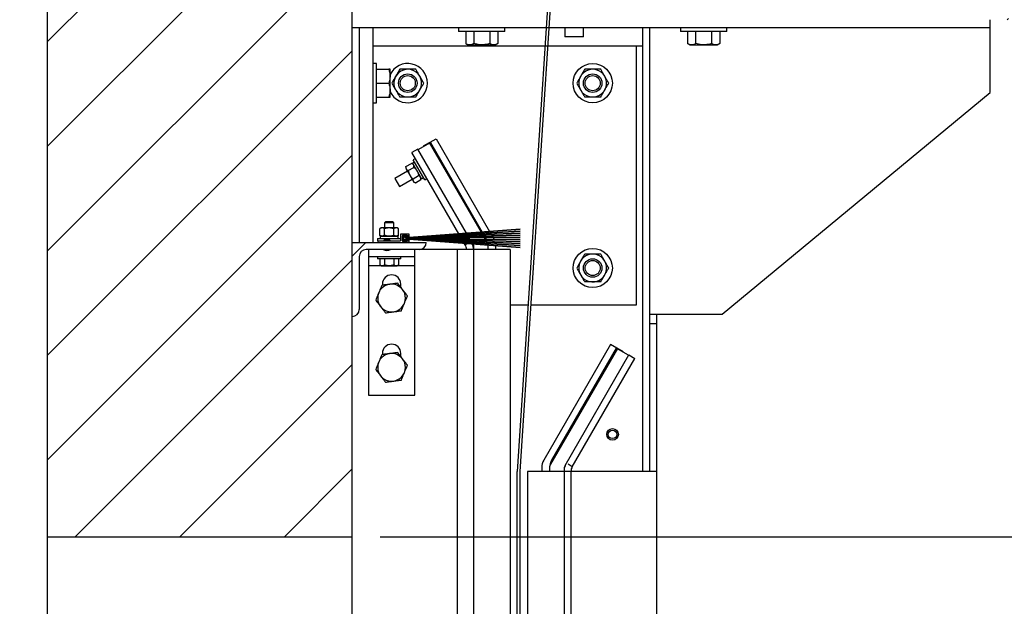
# Model space of a CAD drawing. Header units: inches. Extents: x 218.9 to 312.4, y 214.8 to 247.8.
# Tile 314 of 319: x 283.1 to 284.8, y 243 to 244. Entities that reach past the tile are written whole.
import ezdxf

# ---------------------------------------------------------------- set-up
doc = ezdxf.new("R2010")
doc.units = ezdxf.units.IN
doc.header["$LTSCALE"] = 0.25
doc.header["$MEASUREMENT"] = 0
doc.layers.add('ANNOTATIONS', color=1, linetype='Continuous')
doc.layers.add('MOTOR LH', color=7, linetype='Continuous')
doc.styles.add('ARIAL', font='arial.ttf', dxfattribs={"height": 0.09375})
doc.dimstyles.new('STANDARD$0', dxfattribs={"dimtxt": 0.09375, "dimasz": 0.09375, "dimexe": 0.03125, "dimexo": 0.046875, "dimgap": 0.09, "dimtad": 0, "dimtih": 1, "dimtoh": 1, "dimdec": 4, "dimzin": 0, "dimdsep": 46, "dimtxsty": 'ARIAL', "dimcen": 0.09, "dimadec": 0, "dimazin": 0, "dimtfac": 1, "dimtdec": 4, "dimtofl": 0, "dimtmove": 0, "dimatfit": 1, "dimfxl": 1, "dimtolj": 1, "dimtzin": 0, "dimarcsym": 0})
pattern_1 = [(45, (279.8829, 230.26467), (-0.265165, 0.265165), []), (45, (280.05966, 230.26467), (-0.265165, 0.265165), [])]
pattern_2 = [(45, (279.88289, 230.26467), (-0.0883883, 0.0883883), [])]

# ---------------------------------------------------------------- blocks, each defined once
blk = doc.blocks.new('*D96')
at = {"layer": 'ANNOTATIONS', "color": 0, "lineweight": -2, "transparency": 16777216}
for p, q in [((284.7732, 243.9797), (285.3698, 243.9797)), ((285.3386, 243.8859), (285.3386, 243.6786)), ((285.3386, 243.1972), (285.3386, 243.4045)), ((283.6971, 243.1034), (285.3698, 243.1034))]:
    blk.add_line(p, q, dxfattribs=at)
at = {"layer": 'ANNOTATIONS', "color": 0, "transparency": 16777216}
for points in [[(285.3229, 243.8859), (285.3542, 243.8859), (285.3386, 243.9797)], [(285.3229, 243.1972), (285.3542, 243.1972), (285.3386, 243.1034)]]:
    blk.add_solid(points, dxfattribs=at)
at = {"layer": 'defpoints', "color": 0, "transparency": 16777216}
for p in [(284.7263, 243.9797), (283.6502, 243.1034), (285.3386, 243.1034)]:
    blk.add_point(p, dxfattribs=at)
at = {"layer": 'ANNOTATIONS', "color": 0, "transparency": 16777216, "insert": (285.3386, 243.5415), "char_height": 0.09375, "attachment_point": 5, "style": 'ARIAL'}
blk.add_mtext('\\A1;14"', dxfattribs=at)
blk = doc.blocks.new('*D100')
at = {"layer": 'ANNOTATIONS', "color": 0, "lineweight": -2, "transparency": 16777216}
for p, q in [((283.744, 243.1034), (285.3698, 243.1034)), ((285.3386, 243.0097), (285.3386, 241.8209)), ((285.3386, 240.1972), (285.3386, 241.386)), ((283.7607, 240.1034), (285.3698, 240.1034))]:
    blk.add_line(p, q, dxfattribs=at)
at = {"layer": 'ANNOTATIONS', "color": 0, "transparency": 16777216}
for points in [[(285.3229, 243.0097), (285.3542, 243.0097), (285.3386, 243.1034)], [(285.3229, 240.1972), (285.3542, 240.1972), (285.3386, 240.1034)]]:
    blk.add_solid(points, dxfattribs=at)
at = {"layer": 'defpoints', "color": 0, "transparency": 16777216}
for p in [(283.6971, 243.1034), (283.7139, 240.1034), (285.3386, 240.1034)]:
    blk.add_point(p, dxfattribs=at)
at = {"layer": 'ANNOTATIONS', "color": 0, "transparency": 16777216, "insert": (285.3386, 241.6034), "char_height": 0.09375, "attachment_point": 5, "style": 'ARIAL'}
blk.add_mtext('\\A1;OPENING \\PHEIGHT', dxfattribs=at)

msp = doc.modelspace()

# ---------------------------------------------------------------- hatches: boundary and pattern name
at = {"layer": 'MOTOR LH'}
h = msp.add_hatch(dxfattribs=at)
h.set_pattern_fill('ANSI31', color=256, style=0)
h.set_pattern_definition([(45, (51.22113, -12.01518), (-0.088388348, 0.088388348), [])])
edge = h.paths.add_edge_path()
edge.add_line((283.13462, 245.71433), (283.13462, 243.10342))
edge.add_line((283.13462, 243.10342), (283.65024, 243.10342))
edge.add_line((283.65024, 245.71433), (283.65024, 243.10342))
edge = h.paths.add_edge_path()
edge.add_line((283.08823, 245.71433), (283.37533, 245.71433))
edge.add_line((283.37533, 245.71433), (283.37533, 245.64563))
edge.add_line((283.37533, 245.64563), (283.41375, 245.77899))
edge.add_line((283.41375, 245.77899), (283.41375, 245.71433))
edge.add_line((283.41375, 245.71433), (283.70894, 245.71433))
h = msp.add_hatch(dxfattribs=at)
h.set_pattern_fill('ANSI32', color=256, style=0)
h.set_pattern_definition(pattern_1)
edge = h.paths.add_edge_path(flags=0)
edge.add_line((284.91587, 244.97967), (284.91587, 243.97967))
edge.add_line((284.91587, 243.97967), (284.72837, 243.97967))
edge.add_line((284.72837, 243.97967), (284.72837, 244.04217))
edge.add_line((284.72837, 244.04217), (284.72631, 244.04217))
edge.add_line((284.72631, 244.04217), (284.72631, 243.97967))
edge.add_arc((284.72837, 243.97967), 0.00206, 180, 270)
edge.add_line((284.72837, 243.97762), (284.91587, 243.97762))
edge.add_arc((284.91587, 243.97967), 0.00206, 270, 360)
edge.add_line((284.91792, 243.97967), (284.91792, 244.97967))
edge.add_arc((284.91587, 244.97967), 0.00206, 0, 90)
edge.add_line((284.91587, 244.98173), (283.66196, 244.98173))
edge.add_arc((283.66196, 244.97967), 0.00206, 90, 180)
edge.add_line((283.6599, 244.97967), (283.6599, 244.8703))
edge.add_line((283.6599, 244.8703), (283.66196, 244.8703))
edge.add_line((283.66196, 244.8703), (283.66196, 244.97967))
edge.add_line((283.66196, 244.97967), (284.91587, 244.97967))
h = msp.add_hatch(dxfattribs=at)
h.set_pattern_fill('ANSI31', color=256, style=0)
h.set_pattern_definition(pattern_2)
edge = h.paths.add_edge_path(flags=0)
edge.add_arc((283.74643, 243.60273), 0.00381, 90, 107.89522)
edge.add_line((283.74526, 243.60636), (283.74125, 243.60507))
edge.add_arc((283.73928, 243.60795), 0.00349, 55.72454, 304.27546, ccw=False)
edge.add_line((283.74125, 243.61084), (283.74526, 243.60954))
edge.add_arc((283.74643, 243.61317), 0.00381, 252.10478, 270)
edge.add_line((283.74643, 243.60936), (283.93408, 243.62321))
edge.add_line((283.93408, 243.62321), (283.93408, 243.62337))
edge.add_line((283.93408, 243.62337), (283.74643, 243.60942))
edge.add_arc((283.74643, 243.61317), 0.00375, 252.10478, 270, ccw=False)
edge.add_line((283.74528, 243.6096), (283.74127, 243.6109))
edge.add_arc((283.73928, 243.60795), 0.00356, 55.87014, 304.12986)
edge.add_line((283.74127, 243.60501), (283.74528, 243.6063))
edge.add_arc((283.74643, 243.60273), 0.00375, 90, 107.89522, ccw=False)
edge.add_line((283.74643, 243.60648), (283.93408, 243.59254))
edge.add_line((283.93408, 243.59254), (283.93408, 243.59269))
edge.add_line((283.93408, 243.59269), (283.74643, 243.60655))
h = msp.add_hatch(dxfattribs=at)
h.set_pattern_fill('ANSI31', color=256, style=0)
h.set_pattern_definition(pattern_2)
edge = h.paths.add_edge_path(flags=0)
edge.add_arc((283.74643, 243.60273), 0.00394, 90, 107.89522)
edge.add_line((283.74522, 243.60648), (283.74119, 243.60518))
edge.add_arc((283.73928, 243.60795), 0.00337, 55.4212, 304.5788, ccw=False)
edge.add_line((283.74119, 243.61073), (283.74522, 243.60942))
edge.add_arc((283.74643, 243.61317), 0.00394, 252.10478, 270)
edge.add_line((283.74643, 243.60923), (283.93408, 243.61983))
edge.add_line((283.93408, 243.61983), (283.93408, 243.61998))
edge.add_line((283.93408, 243.61998), (283.74643, 243.6093))
edge.add_arc((283.74643, 243.61317), 0.00387, 252.10478, 270, ccw=False)
edge.add_line((283.74524, 243.60948), (283.74122, 243.61078))
edge.add_arc((283.73928, 243.60795), 0.00343, 55.57496, 304.42504)
edge.add_line((283.74122, 243.60512), (283.74524, 243.60642))
edge.add_arc((283.74643, 243.60273), 0.00387, 90, 107.89522, ccw=False)
edge.add_line((283.74643, 243.60661), (283.93408, 243.59593))
edge.add_line((283.93408, 243.59593), (283.93408, 243.59608))
edge.add_line((283.93408, 243.59608), (283.74643, 243.60667))
h = msp.add_hatch(dxfattribs=at)
h.set_pattern_fill('ANSI31', color=256, style=0)
h.set_pattern_definition(pattern_2)
edge = h.paths.add_edge_path(flags=0)
edge.add_arc((283.74643, 243.60273), 0.00406, 90, 107.89522)
edge.add_line((283.74518, 243.6066), (283.74114, 243.60529))
edge.add_arc((283.73928, 243.60795), 0.00324, 55.10036, 304.89964, ccw=False)
edge.add_line((283.74114, 243.61061), (283.74518, 243.60931))
edge.add_arc((283.74643, 243.61317), 0.00406, 252.10478, 270)
edge.add_line((283.74643, 243.60911), (283.93408, 243.61647))
edge.add_line((283.93408, 243.61647), (283.93408, 243.61662))
edge.add_line((283.93408, 243.61662), (283.74643, 243.60917))
edge.add_arc((283.74643, 243.61317), 0.004, 252.10478, 270, ccw=False)
edge.add_line((283.7452, 243.60937), (283.74116, 243.61067))
edge.add_arc((283.73928, 243.60795), 0.00331, 55.26307, 304.73693)
edge.add_line((283.74116, 243.60524), (283.7452, 243.60654))
edge.add_arc((283.74643, 243.60273), 0.004, 90, 107.89522, ccw=False)
edge.add_line((283.74643, 243.60673), (283.93408, 243.59929))
edge.add_line((283.93408, 243.59929), (283.93408, 243.59944))
edge.add_line((283.93408, 243.59944), (283.74643, 243.6068))
h = msp.add_hatch(dxfattribs=at)
h.set_pattern_fill('ANSI32', color=256, style=0)
h.set_pattern_definition(pattern_1)
edge = h.paths.add_edge_path(flags=0)
edge.add_line((283.77524, 243.60077), (283.65024, 243.60077))
edge.add_line((283.65024, 243.60077), (283.65024, 243.47577))
edge.add_arc((283.65024, 243.48749), 0.01172, 270, 360)
edge.add_line((283.66196, 243.48749), (283.66196, 243.57733))
edge.add_arc((283.67368, 243.57733), 0.01172, 90, 180, ccw=False)
edge.add_line((283.67368, 243.58905), (283.76352, 243.58905))
edge.add_arc((283.76352, 243.60077), 0.01172, 270, 360)
h = msp.add_hatch(dxfattribs=at)
h.set_pattern_fill('ANSI31', color=256, style=0)
h.set_pattern_definition(pattern_2)
edge = h.paths.add_edge_path(flags=0)
edge.add_arc((283.74643, 243.60273), 0.00419, 90, 107.89522)
edge.add_line((283.74514, 243.60672), (283.74108, 243.60541))
edge.add_arc((283.73928, 243.60795), 0.00312, 54.76027, 305.23973, ccw=False)
edge.add_line((283.74108, 243.6105), (283.74514, 243.60919))
edge.add_arc((283.74643, 243.61317), 0.00419, 252.10478, 270)
edge.add_line((283.74643, 243.60898), (283.93408, 243.61313))
edge.add_line((283.93408, 243.61313), (283.93408, 243.61328))
edge.add_line((283.93408, 243.61328), (283.74643, 243.60905))
edge.add_arc((283.74643, 243.61317), 0.00412, 252.10478, 270, ccw=False)
edge.add_line((283.74516, 243.60925), (283.74111, 243.61056))
edge.add_arc((283.73928, 243.60795), 0.00318, 54.93284, 305.06716)
edge.add_line((283.74111, 243.60535), (283.74516, 243.60666))
edge.add_arc((283.74643, 243.60273), 0.00413, 90, 107.89522, ccw=False)
edge.add_line((283.74643, 243.60686), (283.93408, 243.60263))
edge.add_line((283.93408, 243.60263), (283.93408, 243.60277))
edge.add_line((283.93408, 243.60277), (283.74643, 243.60692))
h = msp.add_hatch(dxfattribs=at)
h.set_pattern_fill('ANSI31', color=256, style=0)
h.set_pattern_definition(pattern_2)
edge = h.paths.add_edge_path(flags=0)
edge.add_arc((283.74643, 243.60273), 0.00431, 90, 107.89522)
edge.add_line((283.74511, 243.60684), (283.74102, 243.60552))
edge.add_arc((283.73928, 243.60795), 0.00299, 54.39891, 305.60109, ccw=False)
edge.add_line((283.74102, 243.61039), (283.74511, 243.60907))
edge.add_arc((283.74643, 243.61317), 0.00431, 252.10478, 270)
edge.add_line((283.74643, 243.60886), (283.93408, 243.60981))
edge.add_line((283.93408, 243.60981), (283.93408, 243.60996))
edge.add_line((283.93408, 243.60996), (283.74643, 243.60892))
edge.add_arc((283.74643, 243.61317), 0.00425, 252.10478, 270, ccw=False)
edge.add_line((283.74512, 243.60913), (283.74105, 243.61044))
edge.add_arc((283.73928, 243.60795), 0.00306, 54.58238, 305.41762)
edge.add_line((283.74105, 243.60546), (283.74512, 243.60678))
edge.add_arc((283.74643, 243.60273), 0.00425, 90, 107.89522, ccw=False)
edge.add_line((283.74643, 243.60698), (283.93408, 243.60595))
edge.add_line((283.93408, 243.60595), (283.93408, 243.60609))
edge.add_line((283.93408, 243.60609), (283.74643, 243.60705))

# ---------------------------------------------------------------- linework, layer by layer
for p, q in [((283.13462, 245.71433), (283.13462, 240.10342)), ((283.65024, 240.10342), (283.65024, 245.71433)), ((284.01141, 244.47968), (283.92906, 243.21405)), ((283.93393, 243.21405), (284.01633, 244.47968)), ((284.72837, 243.96405), (283.65024, 243.96405)), ((283.66196, 243.96405), (283.66196, 243.60077)), ((283.6854, 243.60077), (283.6854, 243.96405)), ((283.82993, 243.96405), (283.82993, 243.9578)), ((283.90805, 243.9578), (283.90805, 243.96405)), ((284.00962, 243.96405), (284.00962, 243.94842)), ((284.04087, 243.94842), (284.04087, 243.96405)), ((284.14087, 243.96405), (284.14087, 243.21405)), ((284.15258, 243.96405), (284.15258, 243.21405)), ((284.20493, 243.96405), (284.20493, 243.9578)), ((284.28305, 243.9578), (284.28305, 243.96405)), ((284.72837, 243.85467), (284.72837, 243.97762)), ((283.90805, 243.9578), (283.82993, 243.9578)), ((283.84193, 243.9578), (283.84193, 243.93714)), ((283.85546, 243.9578), (283.85546, 243.93714)), ((283.88252, 243.9578), (283.88252, 243.93714)), ((283.89605, 243.9578), (283.89605, 243.93714)), ((284.04087, 243.94842), (284.00962, 243.94842)), ((284.28305, 243.9578), (284.20493, 243.9578)), ((284.21693, 243.9578), (284.21693, 243.93714)), ((284.23046, 243.9578), (284.23046, 243.93714)), ((284.25752, 243.9578), (284.25752, 243.93714)), ((284.27105, 243.9578), (284.27105, 243.93714)), ((284.14087, 243.9328), (283.6854, 243.9328)), ((283.84193, 243.93714), (283.84555, 243.93505)), ((283.84555, 243.93505), (283.89243, 243.93505)), ((283.89243, 243.93505), (283.89605, 243.93714)), ((284.13071, 243.4953), (284.13071, 243.9328)), ((284.21693, 243.93714), (284.22055, 243.93505)), ((284.22055, 243.93505), (284.26743, 243.93505)), ((284.26743, 243.93505), (284.27105, 243.93714)), ((283.69133, 243.90352), (283.6854, 243.90352)), ((283.69133, 243.83715), (283.69133, 243.90352)), ((283.69133, 243.89377), (283.71199, 243.89377)), ((283.71408, 243.8469), (283.71408, 243.89377)), ((283.69133, 243.87034), (283.71199, 243.87034)), ((284.27524, 243.47967), (284.72837, 243.85467)), ((283.6854, 243.83715), (283.69133, 243.83715)), ((283.69133, 243.8469), (283.71199, 243.8469)), ((283.76151, 243.75818), (283.78229, 243.77018)), ((283.77069, 243.76425), (283.7918, 243.77644)), ((283.77069, 243.76425), (283.77102, 243.76367)), ((283.77556, 243.76706), (283.77589, 243.76649)), ((283.78043, 243.76987), (283.86786, 243.61844)), ((283.78229, 243.77018), (283.86981, 243.61859)), ((283.7918, 243.77644), (283.88239, 243.61952)), ((283.76118, 243.75876), (283.75103, 243.7529)), ((283.83027, 243.61565), (283.75103, 243.7529)), ((283.84324, 243.61662), (283.76118, 243.75876)), ((283.74101, 243.72926), (283.75053, 243.73476)), ((283.75294, 243.73371), (283.75053, 243.73476)), ((283.75553, 243.73698), (283.75217, 243.73504)), ((283.75217, 243.73504), (283.76739, 243.70869)), ((283.75689, 243.74275), (283.75337, 243.74072)), ((283.7729, 243.70689), (283.75337, 243.74072)), ((283.74364, 243.72157), (283.72233, 243.70926)), ((283.74101, 243.72926), (283.74071, 243.72664)), ((283.74071, 243.72664), (283.75438, 243.70296)), ((283.74495, 243.72242), (283.75448, 243.72792)), ((283.75285, 243.70875), (283.76237, 243.71425)), ((283.72233, 243.70926), (283.73014, 243.69573)), ((283.73014, 243.69573), (283.75145, 243.70804)), ((283.75438, 243.70296), (283.75679, 243.70191)), ((283.75679, 243.70191), (283.76632, 243.70741)), ((283.76632, 243.70741), (283.76662, 243.71002)), ((283.76739, 243.70869), (283.77075, 243.71062)), ((283.7729, 243.70689), (283.77642, 243.70892)), ((283.70657, 243.63577), (283.70471, 243.63391)), ((283.70471, 243.63391), (283.70471, 243.62564)), ((283.72033, 243.63391), (283.70471, 243.63391)), ((283.71848, 243.63577), (283.70657, 243.63577)), ((283.72033, 243.63391), (283.71848, 243.63577)), ((283.72033, 243.62564), (283.72033, 243.63391)), ((283.69885, 243.62564), (283.69674, 243.62408)), ((283.69674, 243.61308), (283.69674, 243.62408)), ((283.72619, 243.62564), (283.69885, 243.62564)), ((283.70463, 243.61308), (283.70463, 243.62408)), ((283.72042, 243.61308), (283.72042, 243.62408)), ((283.72831, 243.62408), (283.72619, 243.62564)), ((283.72831, 243.61308), (283.72831, 243.62408)), ((283.7319, 243.61483), (283.7319, 243.60389)), ((283.74596, 243.61514), (283.73221, 243.61514)), ((283.74627, 243.61077), (283.74627, 243.61483)), ((283.93408, 243.62337), (283.74643, 243.60942)), ((283.74643, 243.60936), (283.93408, 243.62321)), ((283.93408, 243.61998), (283.74643, 243.6093)), ((283.74643, 243.60923), (283.93408, 243.61983)), ((283.93408, 243.61662), (283.74643, 243.60917)), ((283.74643, 243.60911), (283.93408, 243.61647)), ((283.83115, 243.61412), (283.83032, 243.61555)), ((283.84425, 243.61486), (283.8433, 243.61651)), ((283.84528, 243.61309), (283.84431, 243.61476)), ((283.86793, 243.61833), (283.86911, 243.61628)), ((283.86918, 243.61616), (283.87037, 243.61409)), ((283.86988, 243.61847), (283.87108, 243.61639)), ((283.87114, 243.61627), (283.87236, 243.61417)), ((283.88246, 243.6194), (283.88378, 243.61711)), ((283.88386, 243.61699), (283.88519, 243.61468)), ((283.88526, 243.61455), (283.88662, 243.61221)), ((283.93408, 243.62337), (283.93408, 243.62321)), ((283.93408, 243.61998), (283.93408, 243.61983)), ((283.93408, 243.61662), (283.93408, 243.61647)), ((283.65024, 243.60077), (283.77524, 243.60077)), ((283.69299, 243.60764), (283.69299, 243.60358)), ((283.69299, 243.60764), (283.7319, 243.60764)), ((283.69299, 243.60358), (283.73158, 243.60358)), ((283.69315, 243.60327), (283.69315, 243.60108)), ((283.69674, 243.61308), (283.69885, 243.61152)), ((283.6973, 243.61152), (283.6973, 243.60764)), ((283.6973, 243.61152), (283.72774, 243.61152)), ((283.7133, 243.605), (283.70424, 243.605)), ((283.72619, 243.61152), (283.72831, 243.61308)), ((283.72774, 243.60764), (283.72774, 243.61152)), ((283.73471, 243.61202), (283.73471, 243.60389)), ((283.74315, 243.61233), (283.73502, 243.61233)), ((283.73502, 243.60358), (283.74315, 243.60358)), ((283.73565, 243.61186), (283.73565, 243.60408)), ((283.74644, 243.61142), (283.73683, 243.61288)), ((283.73683, 243.60306), (283.74644, 243.60452)), ((283.74658, 243.61234), (283.73698, 243.61381)), ((283.73698, 243.60213), (283.74658, 243.60359)), ((283.74489, 243.60841), (283.7407, 243.60977)), ((283.7407, 243.60614), (283.74489, 243.60749)), ((283.74099, 243.61033), (283.74509, 243.60901)), ((283.74509, 243.6069), (283.74099, 243.60558)), ((283.74102, 243.61039), (283.74511, 243.60907)), ((283.74511, 243.60684), (283.74102, 243.60552)), ((283.74512, 243.60913), (283.74105, 243.61044)), ((283.74105, 243.60546), (283.74512, 243.60678)), ((283.74108, 243.6105), (283.74514, 243.60919)), ((283.74514, 243.60672), (283.74108, 243.60541)), ((283.74516, 243.60925), (283.74111, 243.61056)), ((283.74111, 243.60535), (283.74516, 243.60666)), ((283.74114, 243.61061), (283.74518, 243.60931)), ((283.74518, 243.6066), (283.74114, 243.60529)), ((283.7452, 243.60937), (283.74116, 243.61067)), ((283.74116, 243.60524), (283.7452, 243.60654)), ((283.74119, 243.61073), (283.74522, 243.60942)), ((283.74522, 243.60648), (283.74119, 243.60518)), ((283.74524, 243.60948), (283.74122, 243.61078)), ((283.74122, 243.60512), (283.74524, 243.60642)), ((283.74125, 243.61084), (283.74526, 243.60954)), ((283.74526, 243.60636), (283.74125, 243.60507)), ((283.74528, 243.6096), (283.74127, 243.6109)), ((283.74127, 243.60501), (283.74528, 243.6063)), ((283.74346, 243.61077), (283.74346, 243.61202)), ((283.74346, 243.60389), (283.74346, 243.60514)), ((283.74596, 243.61046), (283.74377, 243.61046)), ((283.74377, 243.60546), (283.74596, 243.60546)), ((283.74627, 243.60108), (283.74627, 243.60514)), ((283.93408, 243.61328), (283.74643, 243.60905)), ((283.74643, 243.60898), (283.93408, 243.61313)), ((283.93408, 243.60996), (283.74643, 243.60892)), ((283.74643, 243.60886), (283.93408, 243.60981)), ((283.74643, 243.6088), (283.80908, 243.6088)), ((283.80908, 243.60817), (283.74643, 243.60817)), ((283.74643, 243.60773), (283.84658, 243.60773)), ((283.84658, 243.60711), (283.74643, 243.60711)), ((283.93408, 243.60609), (283.74643, 243.60705)), ((283.74643, 243.60698), (283.93408, 243.60595)), ((283.93408, 243.60277), (283.74643, 243.60692)), ((283.74643, 243.60686), (283.93408, 243.60263)), ((283.93408, 243.59944), (283.74643, 243.6068)), ((283.74643, 243.60673), (283.93408, 243.59929)), ((283.93408, 243.59608), (283.74643, 243.60667)), ((283.74643, 243.60661), (283.93408, 243.59593)), ((283.93408, 243.59269), (283.74643, 243.60655)), ((283.74643, 243.60648), (283.93408, 243.59254)), ((283.74644, 243.61142), (283.74658, 243.61234)), ((283.74658, 243.60359), (283.74644, 243.60452)), ((283.80908, 243.6088), (283.80908, 243.60817)), ((283.83205, 243.61257), (283.83121, 243.61402)), ((283.83295, 243.611), (283.83211, 243.61247)), ((283.83387, 243.60941), (283.83301, 243.6109)), ((283.83484, 243.60773), (283.83393, 243.6093)), ((283.8355, 243.60659), (283.8352, 243.60711)), ((283.83646, 243.60493), (283.83556, 243.60649)), ((283.83744, 243.60323), (283.83652, 243.60483)), ((283.83845, 243.60148), (283.8375, 243.60312)), ((283.83949, 243.59968), (283.83851, 243.60137)), ((283.84112, 243.59686), (283.83956, 243.59956)), ((283.84112, 243.59686), (283.84509, 243.59915)), ((283.84525, 243.59925), (283.84799, 243.60083)), ((283.84631, 243.6113), (283.84534, 243.61299)), ((283.84736, 243.60948), (283.84637, 243.61119)), ((283.84658, 243.60773), (283.84658, 243.60711)), ((283.84907, 243.60653), (283.84743, 243.60937)), ((283.84816, 243.60093), (283.85103, 243.60258)), ((283.85016, 243.60463), (283.84913, 243.60642)), ((283.85126, 243.60272), (283.85023, 243.60452)), ((283.85121, 243.60269), (283.85126, 243.60272)), ((283.85323, 243.59855), (283.85493, 243.59561)), ((283.87044, 243.61397), (283.87166, 243.61187)), ((283.87172, 243.61176), (283.87296, 243.60962)), ((283.87243, 243.61405), (283.87366, 243.61192)), ((283.87302, 243.6095), (283.87482, 243.6064)), ((283.87373, 243.6118), (283.87498, 243.60963)), ((283.87489, 243.60627), (283.87617, 243.60405)), ((283.87505, 243.60951), (283.87604, 243.6078)), ((283.87624, 243.60393), (283.87756, 243.60165)), ((283.87763, 243.60153), (283.8778, 243.60124)), ((283.88669, 243.61209), (283.88806, 243.60971)), ((283.88814, 243.60958), (283.88916, 243.6078)), ((283.93408, 243.61328), (283.93408, 243.61313)), ((283.93408, 243.60996), (283.93408, 243.60981)), ((283.93408, 243.60609), (283.93408, 243.60595)), ((283.93408, 243.60277), (283.93408, 243.60263)), ((283.93408, 243.59944), (283.93408, 243.59929)), ((283.9168, 243.58905), (283.67368, 243.58905)), ((283.67758, 243.58905), (283.67758, 243.34296)), ((283.75571, 243.34296), (283.75571, 243.58905)), ((283.82758, 243.58905), (283.82752, 240.10342)), ((283.85493, 243.59561), (283.85493, 243.58905)), ((283.85493, 243.58905), (283.85545, 240.10342)), ((283.8793, 243.59561), (283.8793, 243.58905)), ((283.89243, 243.59561), (283.89243, 243.58905)), ((283.9168, 243.58905), (283.91673, 240.6005)), ((283.93408, 243.59608), (283.93408, 243.59593)), ((283.93408, 243.59269), (283.93408, 243.59254)), ((283.66196, 243.57733), (283.66196, 243.48749)), ((283.67758, 243.57733), (283.75571, 243.57733)), ((283.69299, 243.57733), (283.69299, 243.57327)), ((283.73205, 243.57327), (283.69299, 243.57327)), ((283.69672, 243.57327), (283.69672, 243.56274)), ((283.70462, 243.57327), (283.70462, 243.56274)), ((283.72042, 243.57327), (283.72042, 243.56274)), ((283.72833, 243.57327), (283.72833, 243.56274)), ((283.73205, 243.57327), (283.73205, 243.57733)), ((283.69851, 243.56171), (283.67758, 243.56171)), ((283.69672, 243.56274), (283.69883, 243.56152)), ((283.69883, 243.56152), (283.72621, 243.56152)), ((283.70462, 243.56274), (283.70067, 243.56152)), ((283.72833, 243.56274), (283.72438, 243.56152)), ((283.72621, 243.56152), (283.72833, 243.56274)), ((283.75571, 243.56171), (283.72653, 243.56171)), ((283.70102, 243.53046), (283.70102, 243.52859)), ((283.73227, 243.52515), (283.73227, 243.53046)), ((283.9168, 243.4953), (283.94736, 243.4953)), ((283.95224, 243.4953), (284.13071, 243.4953)), ((284.15258, 243.47967), (284.27524, 243.47967)), ((284.1643, 243.47967), (284.1643, 240.10342)), ((284.15258, 243.46405), (284.1643, 243.46405)), ((284.08681, 243.4285), (283.97382, 243.2328)), ((284.09817, 243.42194), (283.98519, 243.22624)), ((284.09632, 243.42224), (283.98694, 243.2328)), ((284.10792, 243.41631), (284.08681, 243.4285)), ((284.1171, 243.41025), (284.09632, 243.42224)), ((284.10304, 243.41912), (284.10271, 243.41855)), ((284.10792, 243.41631), (284.10758, 243.41574)), ((283.70102, 243.41327), (283.70102, 243.4114)), ((283.73227, 243.40796), (283.73227, 243.41327)), ((284.00997, 243.2241), (284.11743, 243.41082)), ((284.02187, 243.22186), (284.12758, 243.40496)), ((284.11743, 243.41082), (284.12758, 243.40496)), ((283.67758, 243.34296), (283.75571, 243.34296)), ((283.97055, 243.22061), (283.97055, 243.21405)), ((283.98368, 243.22061), (283.98368, 243.21405)), ((284.00977, 243.22359), (284.00805, 243.22061)), ((284.00805, 243.22061), (284.00805, 243.21405)), ((284.02187, 243.22186), (284.01489, 243.22589)), ((283.92899, 240.63774), (283.92906, 243.21405)), ((283.93386, 240.63774), (283.93393, 243.21405)), ((283.94618, 243.21405), (283.94611, 240.60051)), ((284.1643, 243.21405), (283.94618, 243.21405)), ((284.00805, 243.21405), (284.00799, 240.10342)), ((284.01977, 243.21405), (284.01971, 240.10342)), ((283.13462, 243.10342), (283.65024, 243.10342))]:
    msp.add_line(p, q, dxfattribs=at)
at = {"layer": 'MOTOR LH', "flags": 128}
for points in [[(283.85126, 243.60272), (283.85211, 243.60114), (283.85232, 243.60069)], [(283.87604, 243.6078), (283.87679, 243.60639), (283.87679, 243.60639)], [(283.88916, 243.6078), (283.88991, 243.60639), (283.88995, 243.60632)]]:
    msp.add_lwpolyline(points, dxfattribs=at)
at = {"layer": 'MOTOR LH'}
for centre, radius in [((284.05649, 243.8703), 0.03319), ((283.74399, 243.8703), 0.01563), ((283.74399, 243.8703), 0.01276), ((284.05649, 243.8703), 0.01563), ((284.05649, 243.8703), 0.01276), ((283.73928, 243.60795), 0.00228), ((284.05649, 243.5578), 0.03319), ((284.05649, 243.5578), 0.01563), ((284.05649, 243.5578), 0.01276), ((284.09008, 243.27655), 0.00977), ((284.09008, 243.27655), 0.00719)]:
    msp.add_circle(centre, radius, dxfattribs=at)
for centre, radius, start, end in [((283.74399, 243.8703), 0.03319, 205.69301, 154.30697), ((283.74399, 243.8703), 0.02344, 30, 209.99998), ((283.74399, 243.8703), 0.02344, 210, 30), ((284.05649, 243.8703), 0.02344, 30, 209.99998), ((284.05649, 243.8703), 0.02344, 210, 30), ((283.73221, 243.61483), 0.000313, 90, 180), ((283.74596, 243.61483), 0.000313, 0, 90), ((283.69346, 243.60327), 0.000313, 90, 180), ((283.69346, 243.60108), 0.000313, 180, 270), ((283.70424, 243.60429), 0.000707, 90, 270), ((283.7133, 243.60429), 0.000707, 270, 90), ((283.73158, 243.60389), 0.000313, 270, 0), ((283.73668, 243.61186), 0.00197, 81.34879, 180), ((283.73502, 243.61202), 0.000313, 90, 180), ((283.73668, 243.60408), 0.00197, 180, 278.65121), ((283.73502, 243.60389), 0.000313, 180, 270), ((283.73668, 243.61186), 0.00103, 81.34879, 180), ((283.73668, 243.60408), 0.00103, 180, 278.65121), ((283.73928, 243.60795), 0.00356, 55.87014, 304.12986), ((283.73928, 243.60795), 0.00349, 55.72454, 304.27546), ((283.73928, 243.60795), 0.00343, 55.57496, 304.42504), ((283.73928, 243.60795), 0.00337, 55.4212, 304.5788), ((283.73928, 243.60795), 0.00331, 55.26307, 304.73693), ((283.73928, 243.60795), 0.00324, 55.10036, 304.89964), ((283.73928, 243.60795), 0.00318, 54.93284, 305.06716), ((283.73928, 243.60795), 0.00312, 54.76027, 305.23973), ((283.73928, 243.60795), 0.00306, 54.58238, 305.41762), ((283.73928, 243.60795), 0.00299, 54.39891, 305.60109), ((283.73928, 243.60795), 0.00293, 54.20956, 305.79044), ((283.73928, 243.60795), 0.00231, 51.90656, 308.09344), ((283.74315, 243.61202), 0.000312, 0, 90), ((283.74315, 243.60389), 0.000313, 270, 0), ((283.74377, 243.61077), 0.000313, 180, 270), ((283.74377, 243.60514), 0.000313, 90, 180), ((283.74643, 243.61317), 0.005, 252.10478, 270), ((283.74643, 243.60273), 0.005, 90, 107.89522), ((283.74643, 243.61317), 0.00437, 252.10478, 270), ((283.74643, 243.60273), 0.00437, 90, 107.89522), ((283.74643, 243.61317), 0.00431, 252.10478, 270), ((283.74643, 243.60273), 0.00431, 90, 107.89522), ((283.74643, 243.61317), 0.00425, 252.10478, 270), ((283.74643, 243.60273), 0.00425, 90, 107.89522), ((283.74643, 243.61317), 0.00419, 252.10478, 270), ((283.74643, 243.60273), 0.00419, 90, 107.89522), ((283.74643, 243.61317), 0.00413, 252.10478, 270), ((283.74643, 243.60273), 0.00413, 90, 107.89522), ((283.74643, 243.61317), 0.00406, 252.10478, 270), ((283.74643, 243.60273), 0.00406, 90, 107.89522), ((283.74643, 243.61317), 0.004, 252.10478, 270), ((283.74643, 243.60273), 0.004, 90, 107.89522), ((283.74643, 243.61317), 0.00394, 252.10478, 270), ((283.74643, 243.60273), 0.00394, 90, 107.89522), ((283.74643, 243.61317), 0.00388, 252.10478, 270), ((283.74643, 243.60273), 0.00388, 90, 107.89522), ((283.74643, 243.61317), 0.00381, 252.10478, 270), ((283.74643, 243.60273), 0.00381, 90, 107.89522), ((283.74643, 243.61317), 0.00375, 252.10478, 270), ((283.74643, 243.60273), 0.00375, 90, 107.89522), ((283.74596, 243.61077), 0.000313, 270, 0), ((283.74596, 243.60514), 0.000313, 0, 90), ((283.74596, 243.60108), 0.000313, 270, 0), ((283.76352, 243.60077), 0.01172, 270, 0), ((283.82758, 243.58905), 0.02734, 0, 20.41009), ((283.86805, 243.59561), 0.01125, 18.6243, 30), ((283.67368, 243.57733), 0.01172, 90, 180), ((283.70877, 243.60077), 0.01328, 241.92751, 298.07249), ((283.82758, 243.58905), 0.01563, 0, 30), ((284.05649, 243.5578), 0.02344, 30, 209.99998), ((284.05649, 243.5578), 0.02344, 210, 30), ((283.71665, 243.53046), 0.01563, 0, 180), ((283.71665, 243.50702), 0.02344, 97.55172, 37.55169), ((283.71665, 243.50702), 0.02344, 37.55172, 97.55172), ((283.65024, 243.48749), 0.01172, 270, 0), ((283.71665, 243.41327), 0.01563, 0, 180), ((283.71665, 243.38983), 0.02344, 97.55172, 37.55169), ((283.71665, 243.38983), 0.02344, 37.55172, 97.55172), ((283.99493, 243.22061), 0.02438, 150, 180), ((284.00805, 243.22061), 0.02438, 150, 180), ((283.99493, 243.22061), 0.01125, 150, 180), ((284.0354, 243.21405), 0.02734, 158.44105, 180), ((284.0354, 243.21405), 0.01562, 150, 180)]:
    msp.add_arc(centre, radius, start, end, dxfattribs=at)
for points, knots in [([(283.84869, 243.93505), (283.84853, 243.93505), (283.84732, 243.93507), (283.84503, 243.93553), (283.84297, 243.9366), (283.84193, 243.93714)], [0, 0, 0, 0, 0.0700919, 0.5307854, 1, 1, 1, 1]), ([(283.85546, 243.93714), (283.85436, 243.93656), (283.85214, 243.93538), (283.84985, 243.93516), (283.84869, 243.93505)], [0, 0, 0, 0, 0.495458, 1, 1, 1, 1]), ([(283.86899, 243.93505), (283.86786, 243.93508), (283.86328, 243.93518), (283.85882, 243.9363), (283.85546, 243.93714)], [0, 0, 0, 0, 0.2463063, 1, 1, 1, 1]), ([(283.88252, 243.93714), (283.88151, 243.93686), (283.8771, 243.93563), (283.87252, 243.9353), (283.86899, 243.93505)], [0, 0, 0, 0, 0.2293621, 1, 1, 1, 1]), ([(283.88929, 243.93505), (283.88913, 243.93505), (283.88791, 243.93507), (283.88562, 243.93553), (283.88356, 243.9366), (283.88252, 243.93714)], [0, 0, 0, 0, 0.0700919, 0.5307854, 1, 1, 1, 1]), ([(283.89605, 243.93714), (283.89496, 243.93656), (283.89274, 243.93538), (283.89045, 243.93516), (283.88929, 243.93505)], [0, 0, 0, 0, 0.495458, 1, 1, 1, 1]), ([(284.22369, 243.93505), (284.22353, 243.93505), (284.22232, 243.93507), (284.22003, 243.93553), (284.21797, 243.9366), (284.21693, 243.93714)], [0, 0, 0, 0, 0.0700919, 0.5307854, 1, 1, 1, 1]), ([(284.23046, 243.93714), (284.22936, 243.93656), (284.22714, 243.93538), (284.22485, 243.93516), (284.22369, 243.93505)], [0, 0, 0, 0, 0.495458, 1, 1, 1, 1]), ([(284.24399, 243.93505), (284.24286, 243.93508), (284.23828, 243.93518), (284.23382, 243.9363), (284.23046, 243.93714)], [0, 0, 0, 0, 0.2463063, 1, 1, 1, 1]), ([(284.25752, 243.93714), (284.25651, 243.93686), (284.2521, 243.93563), (284.24752, 243.9353), (284.24399, 243.93505)], [0, 0, 0, 0, 0.2293621, 1, 1, 1, 1]), ([(284.26429, 243.93505), (284.26413, 243.93505), (284.26291, 243.93507), (284.26062, 243.93553), (284.25856, 243.9366), (284.25752, 243.93714)], [0, 0, 0, 0, 0.0700919, 0.5307854, 1, 1, 1, 1]), ([(284.27105, 243.93714), (284.26996, 243.93656), (284.26774, 243.93538), (284.26545, 243.93516), (284.26429, 243.93505)], [0, 0, 0, 0, 0.495458, 1, 1, 1, 1]), ([(283.71199, 243.89377), (283.71258, 243.89187), (283.71376, 243.88803), (283.71397, 243.88406), (283.71408, 243.88206)], [0, 0, 0, 0, 0.49545796, 1, 1, 1, 1]), ([(283.71408, 243.89377), (283.71383, 243.89377), (283.71351, 243.89377), (283.71227, 243.89377), (283.71199, 243.89377)], [0, 0, 0, 0, 0.7706379, 1, 1, 1, 1]), ([(283.71408, 243.88206), (283.71408, 243.88178), (283.71406, 243.87967), (283.71361, 243.87571), (283.71253, 243.87214), (283.71199, 243.87034)], [0, 0, 0, 0, 0.0700919, 0.5307854, 1, 1, 1, 1]), ([(283.72369, 243.88202), (283.72275, 243.88038), (283.72082, 243.87704), (283.71858, 243.87315), (283.7173, 243.87094), (283.71693, 243.8703)], [0, 0, 0, 0, 0.4062922, 0.8272698, 1, 1, 1, 1]), ([(283.73046, 243.89374), (283.72941, 243.89191), (283.72726, 243.8882), (283.72493, 243.88415), (283.72373, 243.88207), (283.72369, 243.88202)], [0, 0, 0, 0, 0.4843404, 0.9863256, 1, 1, 1, 1]), ([(283.74399, 243.89374), (283.74368, 243.89374), (283.74165, 243.89374), (283.73787, 243.89374), (283.73369, 243.89374), (283.73126, 243.89374), (283.73046, 243.89374)], [0, 0, 0, 0, 0.0665323, 0.4352826, 0.8145508, 1, 1, 1, 1]), ([(283.75752, 243.89374), (283.75638, 243.89374), (283.75367, 243.89374), (283.74915, 243.89374), (283.74572, 243.89374), (283.74399, 243.89374)], [0, 0, 0, 0, 0.2654599, 0.6280765, 1, 1, 1, 1]), ([(283.76429, 243.88202), (283.76334, 243.88366), (283.76141, 243.887), (283.75917, 243.89088), (283.75789, 243.89309), (283.75752, 243.89374)], [0, 0, 0, 0, 0.4062922, 0.8272698, 1, 1, 1, 1]), ([(283.77105, 243.8703), (283.77, 243.87212), (283.76786, 243.87583), (283.76552, 243.87988), (283.76432, 243.88196), (283.76429, 243.88202)], [0, 0, 0, 0, 0.4843404, 0.9863256, 1, 1, 1, 1]), ([(284.03619, 243.88202), (284.03525, 243.88038), (284.03332, 243.87704), (284.03108, 243.87315), (284.0298, 243.87094), (284.02943, 243.8703)], [0, 0, 0, 0, 0.4062922, 0.8272698, 1, 1, 1, 1]), ([(284.04296, 243.89374), (284.04191, 243.89191), (284.03976, 243.8882), (284.03743, 243.88415), (284.03623, 243.88207), (284.03619, 243.88202)], [0, 0, 0, 0, 0.4843404, 0.9863256, 1, 1, 1, 1]), ([(284.05649, 243.89374), (284.05618, 243.89374), (284.05415, 243.89374), (284.05037, 243.89374), (284.04619, 243.89374), (284.04376, 243.89374), (284.04296, 243.89374)], [0, 0, 0, 0, 0.0665323, 0.4352826, 0.8145508, 1, 1, 1, 1]), ([(284.07002, 243.89374), (284.06888, 243.89374), (284.06617, 243.89374), (284.06165, 243.89374), (284.05822, 243.89374), (284.05649, 243.89374)], [0, 0, 0, 0, 0.2654599, 0.6280765, 1, 1, 1, 1]), ([(284.07679, 243.88202), (284.07584, 243.88366), (284.07391, 243.887), (284.07167, 243.89088), (284.07039, 243.89309), (284.07002, 243.89374)], [0, 0, 0, 0, 0.4062922, 0.8272698, 1, 1, 1, 1]), ([(284.08355, 243.8703), (284.0825, 243.87212), (284.08036, 243.87583), (284.07802, 243.87988), (284.07682, 243.88196), (284.07679, 243.88202)], [0, 0, 0, 0, 0.4843404, 0.9863256, 1, 1, 1, 1]), ([(283.71199, 243.87034), (283.71258, 243.86843), (283.71376, 243.86459), (283.71397, 243.86062), (283.71408, 243.85862)], [0, 0, 0, 0, 0.495458, 1, 1, 1, 1]), ([(283.71693, 243.8703), (283.71798, 243.86848), (283.72012, 243.86477), (283.72246, 243.86071), (283.72366, 243.85864), (283.72369, 243.85858)], [0, 0, 0, 0, 0.4843404, 0.9863256, 1, 1, 1, 1]), ([(283.76429, 243.85858), (283.76524, 243.86022), (283.76716, 243.86356), (283.76941, 243.86744), (283.77068, 243.86966), (283.77105, 243.8703)], [0, 0, 0, 0, 0.4062922, 0.8272698, 1, 1, 1, 1]), ([(284.02943, 243.8703), (284.03048, 243.86848), (284.03262, 243.86477), (284.03496, 243.86071), (284.03616, 243.85864), (284.03619, 243.85858)], [0, 0, 0, 0, 0.4843404, 0.9863256, 1, 1, 1, 1]), ([(284.07679, 243.85858), (284.07774, 243.86022), (284.07966, 243.86356), (284.08191, 243.86744), (284.08318, 243.86966), (284.08355, 243.8703)], [0, 0, 0, 0, 0.4062922, 0.8272698, 1, 1, 1, 1]), ([(283.71408, 243.85862), (283.71408, 243.85834), (283.71406, 243.85624), (283.71361, 243.85227), (283.71253, 243.8487), (283.71199, 243.8469)], [0, 0, 0, 0, 0.07009191, 0.5307854, 1, 1, 1, 1]), ([(283.72369, 243.85858), (283.72464, 243.85694), (283.72657, 243.8536), (283.72881, 243.84972), (283.73009, 243.84751), (283.73046, 243.84686)], [0, 0, 0, 0, 0.40629217, 0.82726977, 1, 1, 1, 1]), ([(283.75752, 243.84686), (283.75857, 243.84868), (283.76072, 243.85239), (283.76306, 243.85645), (283.76426, 243.85853), (283.76429, 243.85858)], [0, 0, 0, 0, 0.4843404, 0.9863256, 1, 1, 1, 1]), ([(284.03619, 243.85858), (284.03714, 243.85694), (284.03907, 243.8536), (284.04131, 243.84972), (284.04259, 243.84751), (284.04296, 243.84686)], [0, 0, 0, 0, 0.40629217, 0.82726977, 1, 1, 1, 1]), ([(284.07002, 243.84686), (284.07107, 243.84868), (284.07322, 243.85239), (284.07556, 243.85645), (284.07676, 243.85853), (284.07679, 243.85858)], [0, 0, 0, 0, 0.4843404, 0.9863256, 1, 1, 1, 1]), ([(283.71199, 243.8469), (283.71227, 243.8469), (283.71351, 243.8469), (283.71383, 243.8469), (283.71408, 243.8469)], [0, 0, 0, 0, 0.2293621, 1, 1, 1, 1]), ([(283.74399, 243.84686), (283.74368, 243.84686), (283.74165, 243.84686), (283.73787, 243.84686), (283.73369, 243.84686), (283.73126, 243.84686), (283.73046, 243.84686)], [0, 0, 0, 0, 0.0665323, 0.4352826, 0.8145508, 1, 1, 1, 1]), ([(283.75752, 243.84686), (283.75638, 243.84686), (283.75367, 243.84686), (283.74915, 243.84686), (283.74572, 243.84686), (283.74399, 243.84686)], [0, 0, 0, 0, 0.2654599, 0.6280765, 1, 1, 1, 1]), ([(284.05649, 243.84686), (284.05618, 243.84686), (284.05415, 243.84686), (284.05037, 243.84686), (284.04619, 243.84686), (284.04376, 243.84686), (284.04296, 243.84686)], [0, 0, 0, 0, 0.0665323, 0.4352826, 0.8145508, 1, 1, 1, 1]), ([(284.07002, 243.84686), (284.06888, 243.84686), (284.06617, 243.84686), (284.06165, 243.84686), (284.05822, 243.84686), (284.05649, 243.84686)], [0, 0, 0, 0, 0.2654599, 0.6280765, 1, 1, 1, 1]), ([(283.75386, 243.73212), (283.75306, 243.73301), (283.75214, 243.73404), (283.75072, 243.73467), (283.75053, 243.73476)], [0, 0, 0, 0, 0.8722285, 1, 1, 1, 1]), ([(283.75448, 243.72792), (283.75452, 243.72934), (283.75456, 243.73086), (283.7539, 243.73204), (283.75386, 243.73212)], [0, 0, 0, 0, 0.9320645, 1, 1, 1, 1]), ([(283.74163, 243.72506), (283.74125, 243.7262), (283.74082, 243.7275), (283.74099, 243.72906), (283.74101, 243.72926)], [0, 0, 0, 0, 0.8722285, 1, 1, 1, 1]), ([(283.74495, 243.72242), (283.74371, 243.7231), (283.74237, 243.72383), (283.74167, 243.72498), (283.74163, 243.72506)], [0, 0, 0, 0, 0.9320645, 1, 1, 1, 1]), ([(283.74495, 243.72242), (283.74508, 243.72172), (283.74557, 243.71907), (283.74671, 243.71662), (283.74755, 243.7148)], [0, 0, 0, 0, 0.2620915, 1, 1, 1, 1]), ([(283.74755, 243.7148), (283.74781, 243.71437), (283.74921, 243.71206), (283.75122, 243.71023), (283.75285, 243.70875)], [0, 0, 0, 0, 0.18966375, 1, 1, 1, 1]), ([(283.75448, 243.72792), (283.75502, 243.72746), (283.75707, 243.72572), (283.75863, 243.7235), (283.75978, 243.72187)], [0, 0, 0, 0, 0.2620915, 1, 1, 1, 1]), ([(283.75978, 243.72187), (283.76003, 243.72142), (283.76132, 243.71905), (283.7619, 243.7164), (283.76237, 243.71425)], [0, 0, 0, 0, 0.18966375, 1, 1, 1, 1]), ([(283.7657, 243.71161), (283.7649, 243.71251), (283.76398, 243.71353), (283.76256, 243.71417), (283.76237, 243.71425)], [0, 0, 0, 0, 0.8722285, 1, 1, 1, 1]), ([(283.75347, 243.70455), (283.75309, 243.70569), (283.75266, 243.707), (283.75283, 243.70855), (283.75285, 243.70875)], [0, 0, 0, 0, 0.87222847, 1, 1, 1, 1]), ([(283.75679, 243.70191), (283.75555, 243.70259), (283.75421, 243.70332), (283.75351, 243.70447), (283.75347, 243.70455)], [0, 0, 0, 0, 0.93206447, 1, 1, 1, 1]), ([(283.76632, 243.70741), (283.76636, 243.70883), (283.7664, 243.71036), (283.76574, 243.71153), (283.7657, 243.71161)], [0, 0, 0, 0, 0.9320645, 1, 1, 1, 1]), ([(283.70068, 243.62564), (283.69951, 243.6254), (283.69816, 243.62512), (283.6969, 243.6242), (283.69674, 243.62408)], [0, 0, 0, 0, 0.8722285, 1, 1, 1, 1]), ([(283.70463, 243.62408), (283.70342, 243.62482), (283.70212, 243.62562), (283.70077, 243.62564), (283.70068, 243.62564)], [0, 0, 0, 0, 0.9320645, 1, 1, 1, 1]), ([(283.71252, 243.62564), (283.71201, 243.62563), (283.70932, 243.62557), (283.70673, 243.62475), (283.70463, 243.62408)], [0, 0, 0, 0, 0.1896638, 1, 1, 1, 1]), ([(283.72042, 243.62408), (283.71975, 243.62432), (283.71721, 243.62522), (283.71451, 243.62546), (283.71252, 243.62564)], [0, 0, 0, 0, 0.26209151, 1, 1, 1, 1]), ([(283.72436, 243.62564), (283.72319, 243.6254), (283.72184, 243.62512), (283.72058, 243.6242), (283.72042, 243.62408)], [0, 0, 0, 0, 0.8722285, 1, 1, 1, 1]), ([(283.72831, 243.62408), (283.7271, 243.62482), (283.7258, 243.62562), (283.72445, 243.62564), (283.72436, 243.62564)], [0, 0, 0, 0, 0.9320645, 1, 1, 1, 1]), ([(283.70068, 243.61152), (283.69951, 243.61176), (283.69816, 243.61204), (283.6969, 243.61296), (283.69674, 243.61308)], [0, 0, 0, 0, 0.8722285, 1, 1, 1, 1]), ([(283.70463, 243.61308), (283.70342, 243.61234), (283.70212, 243.61154), (283.70077, 243.61152), (283.70068, 243.61152)], [0, 0, 0, 0, 0.93206447, 1, 1, 1, 1]), ([(283.71252, 243.61152), (283.71201, 243.61153), (283.70932, 243.61159), (283.70673, 243.61241), (283.70463, 243.61308)], [0, 0, 0, 0, 0.1896638, 1, 1, 1, 1]), ([(283.72042, 243.61308), (283.71975, 243.61284), (283.71721, 243.61194), (283.71451, 243.6117), (283.71252, 243.61152)], [0, 0, 0, 0, 0.2620915, 1, 1, 1, 1]), ([(283.72436, 243.61152), (283.72319, 243.61176), (283.72184, 243.61204), (283.72058, 243.61296), (283.72042, 243.61308)], [0, 0, 0, 0, 0.87222847, 1, 1, 1, 1]), ([(283.72831, 243.61308), (283.7271, 243.61234), (283.7258, 243.61154), (283.72445, 243.61152), (283.72436, 243.61152)], [0, 0, 0, 0, 0.9320645, 1, 1, 1, 1]), ([(284.04296, 243.58124), (284.04191, 243.57941), (284.03976, 243.5757), (284.03743, 243.57165), (284.03623, 243.56957), (284.03619, 243.56952)], [0, 0, 0, 0, 0.4843404, 0.9863256, 1, 1, 1, 1]), ([(284.05649, 243.58124), (284.05618, 243.58124), (284.05415, 243.58124), (284.05037, 243.58124), (284.04619, 243.58124), (284.04376, 243.58124), (284.04296, 243.58124)], [0, 0, 0, 0, 0.0665323, 0.4352826, 0.8145508, 1, 1, 1, 1]), ([(284.07002, 243.58124), (284.06888, 243.58124), (284.06617, 243.58124), (284.06165, 243.58124), (284.05822, 243.58124), (284.05649, 243.58124)], [0, 0, 0, 0, 0.2654599, 0.6280765, 1, 1, 1, 1]), ([(284.07679, 243.56952), (284.07584, 243.57116), (284.07391, 243.5745), (284.07167, 243.57838), (284.07039, 243.58059), (284.07002, 243.58124)], [0, 0, 0, 0, 0.4062922, 0.8272698, 1, 1, 1, 1]), ([(284.03619, 243.56952), (284.03525, 243.56788), (284.03332, 243.56454), (284.03108, 243.56065), (284.0298, 243.55844), (284.02943, 243.5578)], [0, 0, 0, 0, 0.4062922, 0.8272698, 1, 1, 1, 1]), ([(284.08355, 243.5578), (284.0825, 243.55962), (284.08036, 243.56333), (284.07802, 243.56738), (284.07682, 243.56946), (284.07679, 243.56952)], [0, 0, 0, 0, 0.4843404, 0.9863256, 1, 1, 1, 1]), ([(283.70067, 243.56152), (283.70057, 243.56152), (283.69924, 243.56154), (283.69793, 243.56216), (283.69672, 243.56274)], [0, 0, 0, 0, 0.0702068, 1, 1, 1, 1]), ([(283.71252, 243.56152), (283.71192, 243.56153), (283.70924, 243.56159), (283.70664, 243.56224), (283.70462, 243.56274)], [0, 0, 0, 0, 0.2257283, 1, 1, 1, 1]), ([(283.72042, 243.56274), (283.7199, 243.56259), (283.71733, 243.56187), (283.71465, 243.56168), (283.71252, 243.56152)], [0, 0, 0, 0, 0.203201, 1, 1, 1, 1]), ([(283.72438, 243.56152), (283.72428, 243.56152), (283.72295, 243.56154), (283.72164, 243.56216), (283.72042, 243.56274)], [0, 0, 0, 0, 0.0702068, 1, 1, 1, 1]), ([(284.02943, 243.5578), (284.03048, 243.55598), (284.03262, 243.55227), (284.03496, 243.54821), (284.03616, 243.54614), (284.03619, 243.54608)], [0, 0, 0, 0, 0.4843404, 0.9863256, 1, 1, 1, 1]), ([(284.07679, 243.54608), (284.07774, 243.54772), (284.07966, 243.55106), (284.08191, 243.55494), (284.08318, 243.55716), (284.08355, 243.5578)], [0, 0, 0, 0, 0.4062922, 0.8272698, 1, 1, 1, 1]), ([(283.72698, 243.53203), (283.7248, 243.53174), (283.72041, 243.53116), (283.71586, 243.53056), (283.71357, 243.53025)], [0, 0, 0, 0, 0.495458, 1, 1, 1, 1]), ([(283.73523, 243.5213), (283.73503, 243.52156), (283.73355, 243.52348), (283.73076, 243.52711), (283.72825, 243.53038), (283.72698, 243.53203)], [0, 0, 0, 0, 0.0700919, 0.5307854, 1, 1, 1, 1]), ([(284.03619, 243.54608), (284.03714, 243.54444), (284.03907, 243.5411), (284.04131, 243.53722), (284.04259, 243.53501), (284.04296, 243.53436)], [0, 0, 0, 0, 0.40629217, 0.82726977, 1, 1, 1, 1]), ([(284.05649, 243.53436), (284.05618, 243.53436), (284.05415, 243.53436), (284.05037, 243.53436), (284.04619, 243.53436), (284.04376, 243.53436), (284.04296, 243.53436)], [0, 0, 0, 0, 0.0665323, 0.4352826, 0.8145508, 1, 1, 1, 1]), ([(284.07002, 243.53436), (284.06888, 243.53436), (284.06617, 243.53436), (284.06165, 243.53436), (284.05822, 243.53436), (284.05649, 243.53436)], [0, 0, 0, 0, 0.2654599, 0.6280765, 1, 1, 1, 1]), ([(284.07002, 243.53436), (284.07107, 243.53618), (284.07322, 243.53989), (284.07556, 243.54395), (284.07676, 243.54603), (284.07679, 243.54608)], [0, 0, 0, 0, 0.4843404, 0.9863256, 1, 1, 1, 1]), ([(283.69499, 243.51597), (283.69455, 243.51493), (283.69281, 243.51069), (283.6911, 243.50657), (283.68982, 243.50346)], [0, 0, 0, 0, 0.2463063, 1, 1, 1, 1]), ([(283.70015, 243.52847), (283.69977, 243.52754), (283.69808, 243.52347), (283.69633, 243.51923), (283.69499, 243.51597)], [0, 0, 0, 0, 0.22936214, 1, 1, 1, 1]), ([(283.71357, 243.53025), (283.71325, 243.53021), (283.71084, 243.52989), (283.7063, 243.52929), (283.70221, 243.52875), (283.70015, 243.52847)], [0, 0, 0, 0, 0.0700919, 0.5307854, 1, 1, 1, 1]), ([(283.74348, 243.51057), (283.74214, 243.51232), (283.73943, 243.51583), (283.73664, 243.51947), (283.73523, 243.5213)], [0, 0, 0, 0, 0.49545796, 1, 1, 1, 1]), ([(283.68982, 243.50346), (283.69116, 243.50172), (283.69386, 243.4982), (283.69666, 243.49457), (283.69807, 243.49273)], [0, 0, 0, 0, 0.495458, 1, 1, 1, 1]), ([(283.73314, 243.48556), (283.73443, 243.48867), (283.73613, 243.49279), (283.73788, 243.49703), (283.73831, 243.49807)], [0, 0, 0, 0, 0.7536937, 1, 1, 1, 1]), ([(283.73831, 243.49807), (283.73966, 243.50133), (283.74141, 243.50557), (283.74309, 243.50964), (283.74348, 243.51057)], [0, 0, 0, 0, 0.7706379, 1, 1, 1, 1]), ([(283.69807, 243.49273), (283.69826, 243.49248), (283.69974, 243.49055), (283.70253, 243.48692), (283.70505, 243.48365), (283.70631, 243.48201)], [0, 0, 0, 0, 0.0700919, 0.5307854, 1, 1, 1, 1]), ([(283.70631, 243.48201), (283.70849, 243.48229), (283.71289, 243.48288), (283.71743, 243.48348), (283.71973, 243.48378)], [0, 0, 0, 0, 0.495458, 1, 1, 1, 1]), ([(283.71973, 243.48378), (283.72005, 243.48383), (283.72245, 243.48415), (283.72699, 243.48475), (283.73108, 243.48529), (283.73314, 243.48556)], [0, 0, 0, 0, 0.0700919, 0.5307854, 1, 1, 1, 1]), ([(283.72698, 243.41484), (283.7248, 243.41455), (283.72041, 243.41397), (283.71586, 243.41337), (283.71357, 243.41306)], [0, 0, 0, 0, 0.495458, 1, 1, 1, 1]), ([(283.73523, 243.40412), (283.73503, 243.40437), (283.73355, 243.4063), (283.73076, 243.40993), (283.72825, 243.41319), (283.72698, 243.41484)], [0, 0, 0, 0, 0.0700919, 0.5307854, 1, 1, 1, 1]), ([(283.69499, 243.39878), (283.69455, 243.39774), (283.69281, 243.39351), (283.6911, 243.38938), (283.68982, 243.38627)], [0, 0, 0, 0, 0.2463063, 1, 1, 1, 1]), ([(283.70015, 243.41129), (283.69977, 243.41035), (283.69808, 243.40628), (283.69633, 243.40204), (283.69499, 243.39878)], [0, 0, 0, 0, 0.22936214, 1, 1, 1, 1]), ([(283.71357, 243.41306), (283.71325, 243.41302), (283.71084, 243.4127), (283.7063, 243.4121), (283.70221, 243.41156), (283.70015, 243.41129)], [0, 0, 0, 0, 0.0700919, 0.5307854, 1, 1, 1, 1]), ([(283.74348, 243.39339), (283.74214, 243.39513), (283.73943, 243.39865), (283.73664, 243.40228), (283.73523, 243.40412)], [0, 0, 0, 0, 0.49545796, 1, 1, 1, 1]), ([(283.68982, 243.38627), (283.69116, 243.38453), (283.69386, 243.38102), (283.69666, 243.37738), (283.69807, 243.37555)], [0, 0, 0, 0, 0.495458, 1, 1, 1, 1]), ([(283.73831, 243.38088), (283.73966, 243.38414), (283.74141, 243.38838), (283.74309, 243.39245), (283.74348, 243.39339)], [0, 0, 0, 0, 0.7706379, 1, 1, 1, 1]), ([(283.69807, 243.37555), (283.69826, 243.37529), (283.69974, 243.37337), (283.70253, 243.36974), (283.70505, 243.36647), (283.70631, 243.36482)], [0, 0, 0, 0, 0.0700919, 0.5307854, 1, 1, 1, 1]), ([(283.70631, 243.36482), (283.70849, 243.36511), (283.71289, 243.36569), (283.71743, 243.36629), (283.71973, 243.3666)], [0, 0, 0, 0, 0.495458, 1, 1, 1, 1]), ([(283.71973, 243.3666), (283.72005, 243.36664), (283.72245, 243.36696), (283.72699, 243.36756), (283.73108, 243.3681), (283.73314, 243.36837)], [0, 0, 0, 0, 0.0700919, 0.5307854, 1, 1, 1, 1]), ([(283.73314, 243.36837), (283.73443, 243.37148), (283.73613, 243.37561), (283.73788, 243.37984), (283.73831, 243.38088)], [0, 0, 0, 0, 0.7536937, 1, 1, 1, 1])]:
    msp.add_open_spline(points, degree=3, knots=knots, dxfattribs=at)

# ---------------------------------------------------------------- dimensions: what is measured, and where the dimension line sits
at = {"layer": 'ANNOTATIONS'}
for base, p1, p2, text, picture, middle in [((285.33857, 243.10342), (284.72631, 243.97967), (283.65024, 243.10342), '14"', '*D96', (285.33857, 243.54155)), ((285.33857, 240.10342), (283.69712, 243.10342), (283.71387, 240.10342), 'OPENING \\PHEIGHT', '*D100', (285.33857, 241.60342))]:
    dim = msp.add_linear_dim(base=base, p1=p1, p2=p2, angle=90, text=text, dimstyle='STANDARD$0', dxfattribs=at)
    dim.commit()
    dim.dimension.update_dxf_attribs({"geometry": picture, "text_midpoint": middle})

doc.saveas('drawing.dxf')
